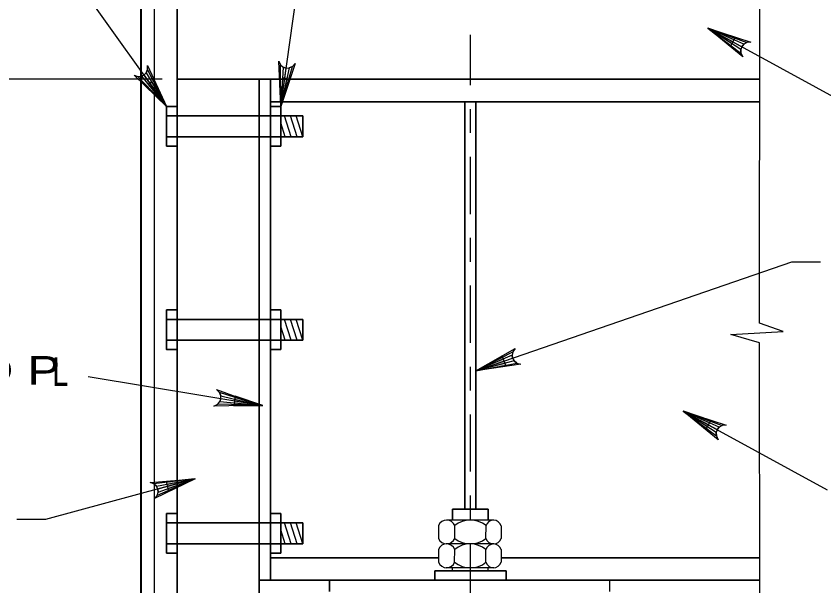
# Model space of a CAD drawing. Extents: x -11 to 79, y -154 to 0.
# Drawn here: x 40.837 to 44.225, y -27.736 to -25.348 of the extents above; entities that cross this region are included whole.
import ezdxf
from ezdxf.enums import TextEntityAlignment as Align

# ---------------------------------------------------------------- set-up
doc = ezdxf.new("R2010")
doc.units = 0
doc.header["$LTSCALE"] = 0.048
doc.linetypes.add('DOT_DASHED', pattern=[7.7, 5, -1.2, 0.3, -1.2])
for name, color, linetype, lineweight in [('3', 7, 'Continuous', 25), ('4', 7, 'Continuous', 25), ('5', 7, 'Continuous', 25)]:
    doc.layers.add(name, color=color, linetype=linetype, lineweight=lineweight)

msp = doc.modelspace()

# ---------------------------------------------------------------- hatches: boundary and pattern name
at = {"layer": '3'}
for points in [[(43.83458, -25.47275), (43.85383, -25.43767), (43.73892, -25.39758)], [(41.94767, -25.72608), (41.97425, -25.60867), (41.95442, -25.60592)], [(41.4685, -25.72608), (41.40708, -25.62258), (41.39075, -25.63417)], [(42.89092, -26.81242), (42.87783, -26.77458), (42.77092, -26.83258)], [(41.7565, -26.94133), (41.75, -26.98075), (41.87167, -26.9805)], [(43.73175, -27.07842), (43.751, -27.04333), (43.63608, -27.00325)], [(41.466, -27.3), (41.4765, -27.33867), (41.587, -27.28775)]]:
    msp.add_hatch(color=256, dxfattribs=at).paths.add_polyline_path(points)

# ---------------------------------------------------------------- linework, layer by layer
for p, q in [((41.94767, -25.72608), (42.14983, -24.28242)), ((41.4685, -25.72608), (40.87825, -24.89725)), ((43.95492, -26.63542), (43.95658, -25.09017)), ((41.44975, -25.61242), (38.566, -25.61242)), ((42.76625, -26.83425), (44.09142, -26.37742)), ((44.09142, -26.37742), (44.21142, -26.37742)), ((44.05542, -26.66967), (43.95492, -26.63542)), ((43.83458, -26.68208), (44.05542, -26.66967)), ((43.955, -26.71717), (43.83458, -26.68208)), ((43.95667, -28.02908), (43.955, -26.71717)), ((41.85675, -26.97808), (41.13933, -26.86008)), ((43.63592, -27.00317), (44.23942, -27.33325)), ((41.58817, -27.28742), (40.96092, -27.4585)), ((40.96092, -27.4585), (40.84092, -27.4585))]:
    msp.add_line(p, q, dxfattribs=at)
for points in [[(43.73883, -25.39758), (44.34225, -25.72758), (44.46225, -25.72758)], [(43.73883, -25.39758), (43.91917, -25.45633), (43.90175, -25.45817), (43.88925, -25.46558), (43.88142, -25.47558), (43.87725, -25.48758), (43.87775, -25.50208), (43.88558, -25.51767), (43.73883, -25.39758), (43.87775, -25.50208), (43.87725, -25.48758), (43.73883, -25.39758), (43.88142, -25.47558), (43.88925, -25.46558), (43.73883, -25.39758), (43.90175, -25.45817)], [(41.94767, -25.72608), (41.93892, -25.53658), (41.94675, -25.55225), (41.95808, -25.56133), (41.97017, -25.56517), (41.98292, -25.56475), (41.99625, -25.55917), (42.00817, -25.54633), (41.94767, -25.72608), (41.99625, -25.55917), (41.98292, -25.56475), (41.94767, -25.72608), (41.97017, -25.56517), (41.95808, -25.56133), (41.94767, -25.72608), (41.94675, -25.55225)], [(41.4685, -25.72608), (41.33192, -25.5945), (41.34833, -25.60042), (41.36283, -25.59925), (41.37425, -25.59375), (41.38317, -25.58475), (41.38908, -25.57142), (41.38883, -25.554), (41.4685, -25.72608), (41.38908, -25.57142), (41.38317, -25.58475), (41.4685, -25.72608), (41.37425, -25.59375), (41.36283, -25.59925), (41.4685, -25.72608), (41.34833, -25.60042)], [(42.76625, -26.83425), (42.93108, -26.74042), (42.92075, -26.7545), (42.91783, -26.76875), (42.91992, -26.78125), (42.926, -26.79242), (42.93708, -26.80183), (42.95392, -26.8065), (42.76625, -26.83425), (42.93708, -26.80183), (42.926, -26.79242), (42.76625, -26.83425), (42.91992, -26.78125), (42.91783, -26.76875), (42.76625, -26.83425), (42.92075, -26.7545)], [(41.85675, -26.97808), (41.66717, -26.98233), (41.68292, -26.97483), (41.69225, -26.96367), (41.69642, -26.95167), (41.69633, -26.939), (41.691, -26.9255), (41.6785, -26.91333), (41.85675, -26.97808), (41.691, -26.9255), (41.69633, -26.939), (41.85675, -26.97808), (41.69642, -26.95167), (41.69225, -26.96367), (41.85675, -26.97808), (41.68292, -26.97483)], [(43.63592, -27.00317), (43.81625, -27.06192), (43.79883, -27.06383), (43.78633, -27.07117), (43.7785, -27.08117), (43.77433, -27.09317), (43.77483, -27.10767), (43.78267, -27.12325), (43.63592, -27.00317), (43.77483, -27.10767), (43.77433, -27.09317), (43.63592, -27.00317), (43.7785, -27.08117), (43.78633, -27.07117), (43.63592, -27.00317), (43.79883, -27.06383)], [(41.58817, -27.28742), (41.4175, -27.37017), (41.42875, -27.35683), (41.43258, -27.34283), (41.43142, -27.33017), (41.426, -27.31867), (41.41558, -27.30858), (41.39908, -27.30275), (41.58817, -27.28742), (41.41558, -27.30858), (41.426, -27.31867), (41.58817, -27.28742), (41.43142, -27.33017), (41.43258, -27.34283), (41.58817, -27.28742), (41.42875, -27.35683)]]:
    msp.add_lwpolyline(points, dxfattribs=at)
for points in [[(43.83458, -25.47275), (43.85383, -25.43767), (43.73892, -25.39758)], [(41.94767, -25.72608), (41.97425, -25.60867), (41.95442, -25.60592)], [(41.4685, -25.72608), (41.40708, -25.62258), (41.39075, -25.63417)], [(42.89092, -26.81242), (42.87783, -26.77458), (42.77092, -26.83258)], [(41.7565, -26.94133), (41.75, -26.98075), (41.87167, -26.9805)], [(43.73175, -27.07842), (43.751, -27.04333), (43.63608, -27.00325)], [(41.466, -27.3), (41.4765, -27.33867), (41.587, -27.28775)]]:
    msp.add_lwpolyline(points, close=True, dxfattribs=at)
at = {"layer": '4', "lineweight": 35}
for p, q in [((42.76625, -25.70617), (42.76625, -27.41417)), ((41.4685, -25.72608), (41.51225, -25.72608)), ((41.4685, -25.72608), (41.4685, -25.8925)), ((41.904, -25.72608), (41.94767, -25.72608)), ((41.94767, -25.72608), (41.94767, -25.8925)), ((41.4685, -25.76558), (41.904, -25.76558)), ((41.904, -25.76558), (42.04042, -25.76558)), ((42.04042, -25.76558), (42.04042, -25.853)), ((41.4685, -25.853), (41.904, -25.853)), ((41.904, -25.853), (42.04042, -25.853)), ((41.4685, -25.8925), (41.51225, -25.8925)), ((41.904, -25.8925), (41.94767, -25.8925)), ((41.4685, -26.57925), (41.51225, -26.57925)), ((41.904, -26.57925), (41.94767, -26.57925)), ((41.94767, -26.57925), (41.94767, -26.74567)), ((41.4685, -26.61875), (41.904, -26.61875)), ((41.904, -26.61875), (42.04042, -26.61875)), ((42.04042, -26.61875), (42.04042, -26.70617)), ((41.4685, -26.70617), (41.904, -26.70617)), ((41.904, -26.70617), (42.04042, -26.70617)), ((41.904, -26.74567), (41.94767, -26.74567)), ((41.4685, -27.43242), (41.51225, -27.43242)), ((41.4685, -27.43242), (41.4685, -27.59875)), ((41.904, -27.43242), (41.94767, -27.43242)), ((41.94767, -27.43242), (41.94767, -27.59875)), ((41.4685, -27.47192), (41.904, -27.47192)), ((41.904, -27.47192), (42.04042, -27.47192)), ((42.04042, -27.47192), (42.04042, -27.55933)), ((41.4685, -27.55933), (41.904, -27.55933)), ((41.904, -27.55933), (42.04042, -27.55933)), ((41.4685, -27.59875), (41.51225, -27.59875)), ((41.904, -27.59875), (41.94767, -27.59875))]:
    msp.add_line(p, q, dxfattribs=at)
at = {"layer": '4'}
for p, q in [((41.99083, -25.853), (41.963, -25.76558)), ((42.01567, -25.853), (41.98775, -25.76558)), ((42.04042, -25.853), (42.0125, -25.76558)), ((41.96608, -25.853), (41.94767, -25.79542)), ((41.99083, -26.70617), (41.963, -26.61875)), ((42.01567, -26.70617), (41.98775, -26.61875)), ((42.04042, -26.70617), (42.0125, -26.61875)), ((41.96608, -26.70617), (41.94767, -26.64858)), ((41.99083, -27.55933), (41.963, -27.47192)), ((42.01567, -27.55933), (41.98775, -27.47192)), ((42.04042, -27.55933), (42.0125, -27.47192)), ((41.96608, -27.55933), (41.94767, -27.50167))]:
    msp.add_line(p, q, dxfattribs=at)
at = {"layer": '4', "lineweight": 35}
msp.add_lwpolyline([(41.4685, -26.57925), (41.4685, -26.74567), (41.51225, -26.74567)], dxfattribs=at)
at = {"layer": '5', "lineweight": 40}
msp.add_line((41.3625, -28.0665), (41.3625, -25.07242), dxfattribs=at)
at = {"layer": '5'}
for p, q in [((41.41825, -28.0045), (41.41825, -25.13433)), ((42.84125, -27.46058), (42.64208, -27.46017)), ((42.60917, -27.48333), (42.60908, -27.53692)), ((42.677, -27.53708), (42.67717, -27.48342)), ((42.80825, -27.53733), (42.80842, -27.48375)), ((42.87167, -27.48383), (42.87158, -27.5375)), ((42.84108, -27.56058), (42.64183, -27.56017)), ((42.609, -27.58333), (42.60892, -27.63692)), ((42.67683, -27.63708), (42.67692, -27.5835)), ((42.80808, -27.63733), (42.80817, -27.58375)), ((42.8715, -27.58383), (42.87142, -27.63742)), ((42.84083, -27.66058), (42.64167, -27.66017)), ((42.66758, -27.67308), (42.66758, -27.66025)), ((42.81758, -27.67308), (42.81758, -27.66058)), ((43.32725, -27.75967), (43.32725, -27.71242))]:
    msp.add_line(p, q, dxfattribs=at)
at = {"layer": '5', "lineweight": 35}
for p, q in [((41.51225, -27.91692), (41.51225, -25.18558)), ((41.51225, -25.61242), (43.95625, -25.61242)), ((41.85675, -27.91692), (41.85675, -25.61242)), ((41.904, -27.71242), (41.904, -25.61242)), ((41.904, -25.70617), (43.95625, -25.70617)), ((42.719, -27.41408), (42.719, -25.70617)), ((42.66758, -27.46025), (42.66758, -27.41392)), ((42.81758, -27.41425), (42.66758, -27.41392)), ((42.81758, -27.4605), (42.81758, -27.41425)), ((41.904, -27.61867), (42.60892, -27.61867)), ((42.87142, -27.61867), (43.95608, -27.61867)), ((42.593, -27.67308), (42.89225, -27.67308)), ((42.593, -27.71242), (42.593, -27.67308)), ((42.89225, -27.71242), (42.89225, -27.67308)), ((41.85675, -27.71242), (43.95625, -27.71242)), ((42.15183, -27.75967), (42.15183, -27.71242))]:
    msp.add_line(p, q, dxfattribs=at)
at = {"layer": '5', "linetype": 'DOT_DASHED'}
msp.add_line((42.74258, -30.49717), (42.74258, -25.42575), dxfattribs=at)
at = {"layer": '5'}
for centre, radius, start, end in [((42.64312, -27.49662), 0.03646, 88.05447, 158.59459), ((42.64312, -27.49662), 0.03646, 21.16848, 88.05447), ((42.74257, -27.56477), 0.10439, 50.93154, 128.83154), ((42.83999, -27.49374), 0.03318, 17.33335, 162.42973), ((42.64306, -27.52375), 0.03646, 201.16848, 271.7086), ((42.64306, -27.52375), 0.03646, 271.7086, 338.59459), ((42.7428, -27.45601), 0.10439, 230.93154, 308.83154), ((42.83993, -27.52744), 0.03318, 197.33335, 342.42973), ((42.64291, -27.59663), 0.03646, 88.05447, 158.59459), ((42.64291, -27.59663), 0.03646, 21.16848, 88.05447), ((42.74237, -27.66479), 0.10439, 50.93154, 128.83154), ((42.83979, -27.59375), 0.03318, 17.33335, 162.42973), ((42.64285, -27.62375), 0.03646, 201.16848, 271.7086), ((42.64285, -27.62375), 0.03646, 271.7086, 338.59459), ((42.74259, -27.55601), 0.10439, 230.93154, 308.83154), ((42.83972, -27.62744), 0.03318, 197.33335, 342.42973)]:
    msp.add_arc(centre, radius, start, end, dxfattribs=at)

# ---------------------------------------------------------------- texts
at = {"layer": '3'}
for s, width, p in [('12 (1/2")END P', 1.3, (41.02283, -26.89267)), ('L', 0.75, (41.05567, -26.89775))]:
    msp.add_text(s, height=0.12, dxfattribs=dict(at, width=width)).set_placement(p, align=Align.RIGHT)

doc.saveas('drawing.dxf')
